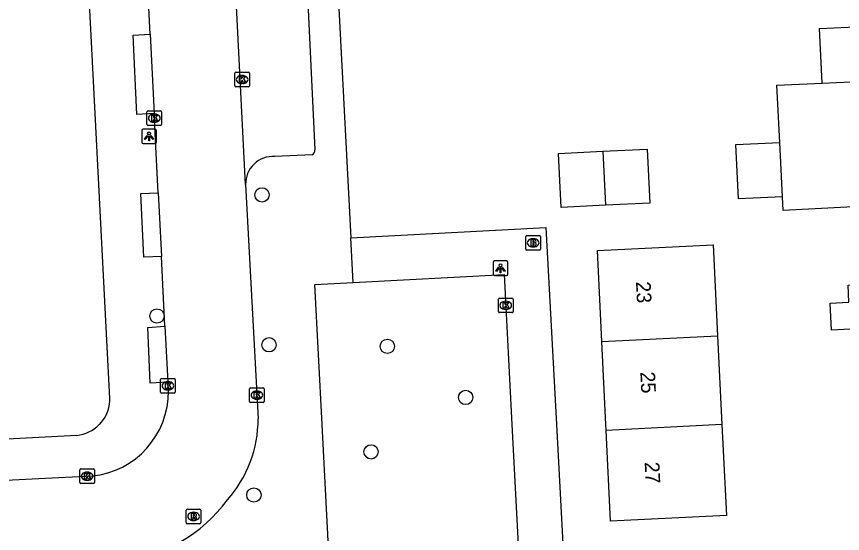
# Model space of a CAD drawing. Extents: x 161084 to 161928, y 385355 to 386522.
# Drawn here: x 161299.1 to 161355.5, y 386242.6 to 386277.9 of the extents above; entities that cross this region are included whole.
import ezdxf

# ---------------------------------------------------------------- set-up
doc = ezdxf.new("R2010")
doc.units = 0
for name, color, linetype in [('IMGEO_Boom', 7, 'Continuous'), ('IMGEO_Brandkraan', 7, 'Continuous'), ('IMGEO_Kolk', 7, 'Continuous'), ('IMGEO_Lichtpunt', 7, 'Continuous'), ('IMGEO_Pand', 7, 'Continuous'), ('IMGEO_Pand_nummerreeks', 7, 'Continuous'), ('IMGEO_Rijbaan_lokaal_open', 7, 'Continuous'), ('IMGEO_Rioolput', 7, 'Continuous'), ('IMGEO_Voetpad_open', 7, 'Continuous')]:
    doc.layers.add(name, color=color, linetype=linetype)

msp = doc.modelspace()

# ---------------------------------------------------------------- linework, layer by layer
at = {"layer": 'IMGEO_Boom'}
for centre in [(161315.872, 386265.686), (161308.698, 386257.418), (161316.35, 386255.449), (161324.43, 386255.343), (161329.777, 386251.855), (161323.319, 386248.135), (161315.317, 386245.189)]:
    msp.add_circle(centre, 0.489, dxfattribs=at)
at = {"layer": 'IMGEO_Brandkraan'}
for p, q in [((161333.886, 386261.987), (161333.886, 386262.839)), ((161333.961, 386262.913), (161334.813, 386262.913)), ((161334.374, 386262.693), (161334.399, 386262.693)), ((161334.887, 386262.839), (161334.887, 386261.987)), ((161334.397, 386262.133), (161334.372, 386262.133)), ((161334.813, 386261.913), (161333.961, 386261.913))]:
    msp.add_line(p, q, dxfattribs=at)
for points in [[(161333.886, 386261.987), (161333.886, 386262.839)], [(161333.961, 386262.913), (161334.813, 386262.913)], [(161334.887, 386262.839), (161334.887, 386261.987)], [(161334.234, 386262.613), (161334.234, 386262.213), (161334.447, 386262.213)], [(161334.465, 386262.613), (161334.234, 386262.613)], [(161334.413, 386262.532), (161334.359, 386262.532), (161334.359, 386262.456)], [(161334.359, 386262.456), (161334.412, 386262.456)], [(161334.421, 386262.38), (161334.359, 386262.38), (161334.359, 386262.299)], [(161334.359, 386262.299), (161334.421, 386262.299)], [(161334.813, 386261.913), (161333.961, 386261.913)]]:
    msp.add_lwpolyline(points, dxfattribs=at)
for centre, radius, start, end in [((161333.963, 386262.837), 0.0765, 91.552, 178.448), ((161333.963, 386262.837), 0.0765, 91.552, 178.448), ((161334.811, 386262.837), 0.0765, 1.552, 88.448), ((161334.811, 386262.837), 0.0765, 1.552, 88.448), ((161334.414, 386262.494), 0.0379, 267.8285, 90.9355), ((161334.422, 386262.339), 0.0404, 269.8759, 90.5077), ((161334.453, 386262.464), 0.251, 268.6676, 293.5347), ((161334.469, 386262.468), 0.145, 59.4692, 91.5367), ((161334.494, 386262.515), 0.0922, 285.5137, 58.1501), ((161334.499, 386262.323), 0.105, 301.3115, 78.989), ((161333.963, 386261.989), 0.0765, 181.552, 268.448), ((161333.963, 386261.989), 0.0765, 181.552, 268.448), ((161334.811, 386261.989), 0.0765, 271.552, 358.448), ((161334.811, 386261.989), 0.0765, 271.552, 358.448)]:
    msp.add_arc(centre, radius, start, end, dxfattribs=at)
for centre, major_axis, ratio, start_param, end_param in [((161334.373, 386262.413), (-0.387, 0.002), 0.722429, 4.712389, 7.853982), ((161334.398, 386262.413), (-0.39, 0.002), 0.717154, 1.570796, 4.712389)]:
    msp.add_ellipse(centre, major_axis=major_axis, ratio=ratio, start_param=start_param, end_param=end_param, dxfattribs=at)
at = {"layer": 'IMGEO_Kolk'}
for p, q in [((161314.018, 386273.139), (161314.018, 386273.991)), ((161314.093, 386274.065), (161314.945, 386274.065)), ((161315.019, 386273.991), (161315.019, 386273.139)), ((161314.506, 386273.845), (161314.531, 386273.845)), ((161314.945, 386273.065), (161314.093, 386273.065)), ((161314.529, 386273.285), (161314.504, 386273.285)), ((161308.017, 386270.498), (161308.017, 386271.35)), ((161308.092, 386271.424), (161308.944, 386271.424)), ((161308.505, 386271.204), (161308.53, 386271.204)), ((161309.018, 386271.35), (161309.018, 386270.498)), ((161308.528, 386270.644), (161308.503, 386270.644)), ((161308.944, 386270.424), (161308.092, 386270.424)), ((161332.013, 386257.718), (161332.013, 386258.57)), ((161332.088, 386258.644), (161332.94, 386258.644)), ((161332.501, 386258.424), (161332.526, 386258.424)), ((161333.014, 386258.57), (161333.014, 386257.718)), ((161332.94, 386257.644), (161332.088, 386257.644)), ((161332.524, 386257.864), (161332.499, 386257.864)), ((161309.024, 386253.146), (161309.876, 386253.146)), ((161308.949, 386252.22), (161308.949, 386253.072)), ((161309.437, 386252.926), (161309.462, 386252.926)), ((161309.95, 386253.072), (161309.95, 386252.22)), ((161309.876, 386252.146), (161309.024, 386252.146)), ((161309.46, 386252.366), (161309.435, 386252.366)), ((161315.021, 386251.585), (161315.021, 386252.437)), ((161315.096, 386252.511), (161315.948, 386252.511)), ((161315.509, 386252.291), (161315.534, 386252.291)), ((161316.022, 386252.437), (161316.022, 386251.585)), ((161315.948, 386251.511), (161315.096, 386251.511)), ((161315.532, 386251.731), (161315.507, 386251.731)), ((161303.429, 386246.046), (161303.429, 386246.898)), ((161303.504, 386246.972), (161304.356, 386246.972)), ((161304.43, 386246.898), (161304.43, 386246.046)), ((161303.917, 386246.752), (161303.942, 386246.752)), ((161304.356, 386245.972), (161303.504, 386245.972)), ((161303.94, 386246.192), (161303.915, 386246.192))]:
    msp.add_line(p, q, dxfattribs=at)
for points in [[(161314.018, 386273.139), (161314.018, 386273.991)], [(161314.093, 386274.065), (161314.945, 386274.065)], [(161315.019, 386273.991), (161315.019, 386273.139)], [(161314.339, 386273.765), (161314.462, 386273.765), (161314.462, 386273.614), (161314.592, 386273.765), (161314.756, 386273.765), (161314.61, 386273.614), (161314.763, 386273.365), (161314.611, 386273.365), (161314.526, 386273.529), (161314.462, 386273.462), (161314.462, 386273.365), (161314.339, 386273.365), (161314.339, 386273.765)], [(161314.945, 386273.065), (161314.093, 386273.065)], [(161308.017, 386270.498), (161308.017, 386271.35)], [(161308.092, 386271.424), (161308.944, 386271.424)], [(161309.018, 386271.35), (161309.018, 386270.498)], [(161308.338, 386271.124), (161308.461, 386271.124), (161308.461, 386270.973), (161308.591, 386271.124), (161308.755, 386271.124), (161308.609, 386270.973), (161308.762, 386270.724), (161308.61, 386270.724), (161308.525, 386270.888), (161308.461, 386270.821), (161308.461, 386270.724), (161308.338, 386270.724), (161308.338, 386271.124)], [(161308.944, 386270.424), (161308.092, 386270.424)], [(161332.013, 386257.718), (161332.013, 386258.57)], [(161332.088, 386258.644), (161332.94, 386258.644)], [(161332.334, 386258.344), (161332.457, 386258.344), (161332.457, 386258.193), (161332.587, 386258.344), (161332.751, 386258.344), (161332.605, 386258.193), (161332.758, 386257.944), (161332.606, 386257.944), (161332.521, 386258.108), (161332.457, 386258.041), (161332.457, 386257.944), (161332.334, 386257.944), (161332.334, 386258.344)], [(161333.014, 386258.57), (161333.014, 386257.718)], [(161332.94, 386257.644), (161332.088, 386257.644)], [(161309.024, 386253.146), (161309.876, 386253.146)], [(161308.949, 386252.22), (161308.949, 386253.072)], [(161309.27, 386252.846), (161309.393, 386252.846), (161309.393, 386252.695), (161309.523, 386252.846), (161309.687, 386252.846), (161309.541, 386252.695), (161309.694, 386252.446), (161309.542, 386252.446), (161309.457, 386252.61), (161309.393, 386252.543), (161309.393, 386252.446), (161309.27, 386252.446), (161309.27, 386252.846)], [(161309.95, 386253.072), (161309.95, 386252.22)], [(161309.876, 386252.146), (161309.024, 386252.146)], [(161315.021, 386251.585), (161315.021, 386252.437)], [(161315.096, 386252.511), (161315.948, 386252.511)], [(161315.342, 386252.211), (161315.465, 386252.211), (161315.465, 386252.06), (161315.595, 386252.211), (161315.759, 386252.211), (161315.613, 386252.06), (161315.766, 386251.811), (161315.614, 386251.811), (161315.529, 386251.975), (161315.465, 386251.908), (161315.465, 386251.811), (161315.342, 386251.811), (161315.342, 386252.211)], [(161316.022, 386252.437), (161316.022, 386251.585)], [(161315.948, 386251.511), (161315.096, 386251.511)], [(161303.429, 386246.046), (161303.429, 386246.898)], [(161303.504, 386246.972), (161304.356, 386246.972)], [(161304.43, 386246.898), (161304.43, 386246.046)], [(161303.75, 386246.672), (161303.873, 386246.672), (161303.873, 386246.521), (161304.003, 386246.672), (161304.167, 386246.672), (161304.021, 386246.521), (161304.174, 386246.272), (161304.022, 386246.272), (161303.937, 386246.436), (161303.873, 386246.369), (161303.873, 386246.272), (161303.75, 386246.272), (161303.75, 386246.672)], [(161304.356, 386245.972), (161303.504, 386245.972)]]:
    msp.add_lwpolyline(points, dxfattribs=at)
for centre, start, end in [((161314.095, 386273.989), 91.552, 178.448), ((161314.095, 386273.989), 91.552, 178.448), ((161314.943, 386273.989), 1.552, 88.448), ((161314.943, 386273.989), 1.552, 88.448), ((161314.095, 386273.141), 181.552, 268.448), ((161314.095, 386273.141), 181.552, 268.448), ((161314.943, 386273.141), 271.552, 358.448), ((161314.943, 386273.141), 271.552, 358.448), ((161308.094, 386271.348), 91.552, 178.448), ((161308.094, 386271.348), 91.552, 178.448), ((161308.942, 386271.348), 1.552, 88.448), ((161308.942, 386271.348), 1.552, 88.448), ((161308.094, 386270.5), 181.552, 268.448), ((161308.094, 386270.5), 181.552, 268.448), ((161308.942, 386270.5), 271.552, 358.448), ((161308.942, 386270.5), 271.552, 358.448), ((161332.09, 386258.568), 91.552, 178.448), ((161332.09, 386258.568), 91.552, 178.448), ((161332.938, 386258.568), 1.552, 88.448), ((161332.938, 386258.568), 1.552, 88.448), ((161332.09, 386257.72), 181.552, 268.448), ((161332.09, 386257.72), 181.552, 268.448), ((161332.938, 386257.72), 271.552, 358.448), ((161332.938, 386257.72), 271.552, 358.448), ((161309.026, 386253.07), 91.552, 178.448), ((161309.026, 386253.07), 91.552, 178.448), ((161309.874, 386253.07), 1.552, 88.448), ((161309.874, 386253.07), 1.552, 88.448), ((161309.026, 386252.222), 181.552, 268.448), ((161309.026, 386252.222), 181.552, 268.448), ((161309.874, 386252.222), 271.552, 358.448), ((161309.874, 386252.222), 271.552, 358.448), ((161315.098, 386252.435), 91.552, 178.448), ((161315.098, 386252.435), 91.552, 178.448), ((161315.946, 386252.435), 1.552, 88.448), ((161315.946, 386252.435), 1.552, 88.448), ((161315.098, 386251.587), 181.552, 268.448), ((161315.098, 386251.587), 181.552, 268.448), ((161315.946, 386251.587), 271.552, 358.448), ((161315.946, 386251.587), 271.552, 358.448), ((161303.506, 386246.896), 91.552, 178.448), ((161303.506, 386246.896), 91.552, 178.448), ((161304.354, 386246.896), 1.552, 88.448), ((161304.354, 386246.896), 1.552, 88.448), ((161303.506, 386246.048), 181.552, 268.448), ((161303.506, 386246.048), 181.552, 268.448), ((161304.354, 386246.048), 271.552, 358.448), ((161304.354, 386246.048), 271.552, 358.448)]:
    msp.add_arc(centre, 0.0765, start, end, dxfattribs=at)
for centre, major_axis, ratio, start_param, end_param in [((161314.505, 386273.565), (-0.387, 0.002), 0.722429, 4.712389, 7.853982), ((161314.53, 386273.565), (-0.39, 0.002), 0.717154, 1.570796, 4.712389), ((161308.504, 386270.924), (-0.387, 0.002), 0.722429, 4.712389, 7.853982), ((161308.529, 386270.924), (-0.39, 0.002), 0.717154, 1.570796, 4.712389), ((161332.5, 386258.144), (-0.387, 0.002), 0.722429, 4.712389, 7.853982), ((161332.525, 386258.144), (-0.39, 0.002), 0.717154, 1.570796, 4.712389), ((161309.436, 386252.646), (-0.387, 0.002), 0.722429, 4.712389, 7.853982), ((161309.461, 386252.646), (-0.39, 0.002), 0.717154, 1.570796, 4.712389), ((161315.508, 386252.011), (-0.387, 0.002), 0.722429, 4.712389, 7.853982), ((161315.533, 386252.011), (-0.39, 0.002), 0.717154, 1.570796, 4.712389), ((161303.916, 386246.472), (-0.387, 0.002), 0.722429, 4.712389, 7.853982), ((161303.941, 386246.472), (-0.39, 0.002), 0.717154, 1.570796, 4.712389)]:
    msp.add_ellipse(centre, major_axis=major_axis, ratio=ratio, start_param=start_param, end_param=end_param, dxfattribs=at)
at = {"layer": 'IMGEO_Lichtpunt'}
for p, q in [((161307.659, 386270.09), (161307.659, 386269.283)), ((161307.659, 386270.09), (161307.659, 386269.283)), ((161308.561, 386270.185), (161307.753, 386270.185)), ((161308.561, 386270.185), (161307.753, 386270.185)), ((161308.655, 386269.283), (161308.655, 386270.09)), ((161308.655, 386269.283), (161308.655, 386270.09)), ((161307.753, 386269.189), (161308.561, 386269.189)), ((161307.753, 386269.189), (161308.561, 386269.189)), ((161331.656, 386261.08), (161331.656, 386260.273)), ((161331.656, 386261.08), (161331.656, 386260.273)), ((161332.558, 386261.175), (161331.75, 386261.175)), ((161332.558, 386261.175), (161331.75, 386261.175)), ((161332.652, 386260.273), (161332.652, 386261.08)), ((161332.652, 386260.273), (161332.652, 386261.08)), ((161331.75, 386260.179), (161332.558, 386260.179)), ((161331.75, 386260.179), (161332.558, 386260.179))]:
    msp.add_line(p, q, dxfattribs=at)
for points in [[(161308.033, 386269.754), (161308.072, 386269.726), (161307.884, 386269.464), (161307.846, 386269.491), (161308.033, 386269.754)], [(161308.135, 386269.706), (161308.182, 386269.706), (161308.182, 386269.384), (161308.135, 386269.384), (161308.135, 386269.706)], [(161308.245, 386269.726), (161308.283, 386269.753), (161308.47, 386269.491), (161308.431, 386269.463), (161308.245, 386269.726)], [(161332.03, 386260.744), (161332.069, 386260.716), (161331.881, 386260.454), (161331.843, 386260.481), (161332.03, 386260.744)], [(161332.132, 386260.696), (161332.179, 386260.696), (161332.179, 386260.374), (161332.132, 386260.374), (161332.132, 386260.696)], [(161332.242, 386260.716), (161332.28, 386260.743), (161332.467, 386260.481), (161332.428, 386260.453), (161332.242, 386260.716)]]:
    msp.add_lwpolyline(points, dxfattribs=at)
for centre in [(161308.158, 386269.888), (161332.155, 386260.878)]:
    msp.add_circle(centre, 0.0994, dxfattribs=at)
for centre, start, end in [((161307.753, 386270.09), 90, 180), ((161307.753, 386270.09), 90, 180), ((161308.561, 386270.09), 0, 90), ((161308.561, 386270.09), 0, 90), ((161307.753, 386269.283), 180, 270), ((161307.753, 386269.283), 180, 270), ((161308.561, 386269.283), 270, 0), ((161308.561, 386269.283), 270, 360), ((161331.75, 386261.08), 90, 180), ((161331.75, 386261.08), 90, 180), ((161332.558, 386261.08), 0, 90), ((161332.558, 386261.08), 0, 90), ((161331.75, 386260.273), 180, 270), ((161331.75, 386260.273), 180, 270), ((161332.558, 386260.273), 270, 0), ((161332.558, 386260.273), 270, 360)]:
    msp.add_arc(centre, 0.0946, start, end, dxfattribs=at)
at = {"layer": 'IMGEO_Pand'}
for points in [[(161354.123, 386273.322), (161353.942, 386277.055), (161356.871, 386277.198)], [(161354.123, 386273.322), (161357.053, 386273.464)], [(161351.417, 386265.561), (161348.419, 386265.416), (161348.239, 386269.118), (161351.237, 386269.264)], [(161351.417, 386265.561), (161351.237, 386269.264)], [(161339.325, 386264.983), (161336.3, 386264.836), (161336.121, 386268.525), (161339.146, 386268.672)], [(161339.146, 386268.672), (161342.167, 386268.819), (161342.346, 386265.13), (161339.325, 386264.983)], [(161339.146, 386268.672), (161339.325, 386264.983)], [(161339.08, 386255.685), (161338.78, 386261.887), (161346.688, 386262.269), (161346.988, 386256.068)], [(161356.035, 386256.506), (161354.751, 386256.444), (161354.661, 386258.292), (161355.945, 386258.354), (161355.889, 386259.511), (161359.566, 386259.689)], [(161339.08, 386255.685), (161346.988, 386256.068)], [(161346.988, 386256.068), (161347.281, 386250)], [(161339.374, 386249.603), (161339.355, 386250), (161339.08, 386255.685)], [(161347.281, 386250), (161347.582, 386243.784), (161339.674, 386243.402), (161339.374, 386249.603)], [(161347.281, 386250), (161339.374, 386249.603)]]:
    msp.add_lwpolyline(points, dxfattribs=at)
at = {"layer": 'IMGEO_Rijbaan_lokaal_open'}
for points in [[(161308.234, 386276.664), (161307.225, 386296.71)], [(161314.755, 386266.39), (161313.417, 386292.587)], [(161308.234, 386276.664), (161308.502, 386271.247)], [(161351.237, 386269.264), (161351.027, 386273.17), (161354.123, 386273.322)], [(161308.776, 386265.834), (161308.502, 386271.247)], [(161314.755, 386266.39), (161315.608, 386250.403)], [(161308.776, 386265.834), (161309.001, 386261.47)], [(161359.566, 386259.689), (161359.286, 386265.037), (161351.465, 386264.624), (161351.417, 386265.561)], [(161309.239, 386256.72), (161309.001, 386261.47)], [(161309.239, 386256.72), (161309.43, 386252.905)], [(161309.477, 386252.302), (161309.43, 386252.905)], [(161277.917, 386245.173), (161304.27, 386246.489)]]:
    msp.add_lwpolyline(points, dxfattribs=at)
for centre, radius, start, end in [((161303.7, 386252.238), 5.777, 275.6614, 0.6338), ((161307.269, 386250.387), 8.339, 318.4211, 0.1097), ((161305.196, 386250.948), 10.306, 275.9293, 323.7442)]:
    msp.add_arc(centre, radius, start, end, dxfattribs=at)
at = {"layer": 'IMGEO_Rioolput'}
for p, q in [((161310.701, 386243.303), (161310.701, 386244.155)), ((161310.776, 386244.229), (161311.628, 386244.229)), ((161311.702, 386244.155), (161311.702, 386243.303)), ((161311.189, 386244.009), (161311.214, 386244.009)), ((161311.628, 386243.229), (161310.776, 386243.229)), ((161311.212, 386243.449), (161311.187, 386243.449))]:
    msp.add_line(p, q, dxfattribs=at)
for points in [[(161310.701, 386243.303), (161310.701, 386244.155)], [(161310.776, 386244.229), (161311.628, 386244.229)], [(161311.702, 386244.155), (161311.702, 386243.303)], [(161311.29, 386243.927), (161311.038, 386243.929), (161311.038, 386243.529)], [(161311.038, 386243.529), (161311.162, 386243.529), (161311.162, 386243.691), (161311.173, 386243.691)], [(161311.216, 386243.848), (161311.162, 386243.848), (161311.162, 386243.767)], [(161311.162, 386243.767), (161311.214, 386243.767)], [(161311.22, 386243.662), (161311.291, 386243.529), (161311.431, 386243.529), (161311.366, 386243.655)], [(161311.628, 386243.229), (161310.776, 386243.229)]]:
    msp.add_lwpolyline(points, dxfattribs=at)
for centre, radius, start, end in [((161310.778, 386244.153), 0.0765, 91.552, 178.448), ((161310.778, 386244.153), 0.0765, 91.552, 178.448), ((161311.626, 386244.153), 0.0765, 1.552, 88.448), ((161311.626, 386244.153), 0.0765, 1.552, 88.448), ((161311.172, 386243.638), 0.0533, 26.0293, 88.6989), ((161311.198, 386243.956), 0.19, 274.7715, 282.9687), ((161311.222, 386243.752), 0.0964, 77.0061, 93.1865), ((161311.236, 386243.809), 0.0378, 276.6634, 79.6772), ((161311.289, 386243.817), 0.109, 350.3612, 89.416), ((161311.287, 386243.817), 0.112, 277.5842, 350.9817), ((161311.271, 386243.602), 0.108, 29.5134, 73.7905), ((161310.778, 386243.305), 0.0765, 181.552, 268.448), ((161310.778, 386243.305), 0.0765, 181.552, 268.448), ((161311.626, 386243.305), 0.0765, 271.552, 358.448), ((161311.626, 386243.305), 0.0765, 271.552, 358.448)]:
    msp.add_arc(centre, radius, start, end, dxfattribs=at)
for centre, major_axis, ratio, start_param, end_param in [((161311.188, 386243.729), (-0.387, 0.002), 0.722429, 4.712389, 7.853982), ((161311.213, 386243.729), (-0.39, 0.002), 0.717154, 1.570796, 4.712389)]:
    msp.add_ellipse(centre, major_axis=major_axis, ratio=ratio, start_param=start_param, end_param=end_param, dxfattribs=at)
at = {"layer": 'IMGEO_Voetpad_open'}
for points in [[(161395.775, 386275.487), (161394.482, 386301.379), (161320.113, 386297.598), (161321.928, 386262.765)], [(161303.158, 386296.5), (161305.467, 386251.773), (161305.462, 386251.61), (161305.439, 386251.387), (161305.395, 386251.166), (161305.332, 386250.95), (161305.25, 386250.741), (161305.15, 386250.539), (161305.032, 386250.348), (161304.897, 386250.167), (161304.747, 386250)], [(161315.398, 386290.775), (161318.362, 386290.983), (161318.544, 386288.398), (161319.474, 386268.757)], [(161308.502, 386271.247), (161307.326, 386271.181), (161307.069, 386276.605), (161308.234, 386276.664)], [(161319.288, 386268.413), (161316.745, 386268.312)], [(161309.001, 386261.47), (161307.812, 386261.426), (161307.591, 386265.778), (161308.776, 386265.834)], [(161321.928, 386262.765), (161335.248, 386263.453), (161335.977, 386250), (161336.557, 386239.29), (161362.505, 386240.583)], [(161322.089, 386259.701), (161321.928, 386262.765)], [(161322.089, 386259.701), (161332.403, 386260.242), (161332.937, 386250), (161333.5, 386239.198), (161320.58, 386238.521)], [(161320.58, 386238.521), (161319.976, 386250), (161319.473, 386259.564), (161322.089, 386259.701)], [(161309.43, 386252.905), (161308.243, 386252.831), (161308.066, 386256.622), (161309.239, 386256.72)], [(161303.228, 386249.262), (161275.134, 386247.784)]]:
    msp.add_lwpolyline(points, dxfattribs=at)
for centre, radius, start, end in [((161316.624, 386266.446), 1.87, 86.2914, 181.7169), ((161319.144, 386268.713), 0.333, 295.6017, 7.5983), ((161302.949, 386251.768), 2.522, 276.3486, 315.4766)]:
    msp.add_arc(centre, radius, start, end, dxfattribs=at)

# ---------------------------------------------------------------- texts
at = {"layer": 'IMGEO_Pand_nummerreeks'}
for s, p in [('23', (161341.407, 386259.753)), ('25', (161341.705, 386253.592)), ('27', (161342.003, 386247.43))]:
    msp.add_text(s, height=1, rotation=272.7689, dxfattribs=at).set_placement(p)

doc.saveas('drawing.dxf')
